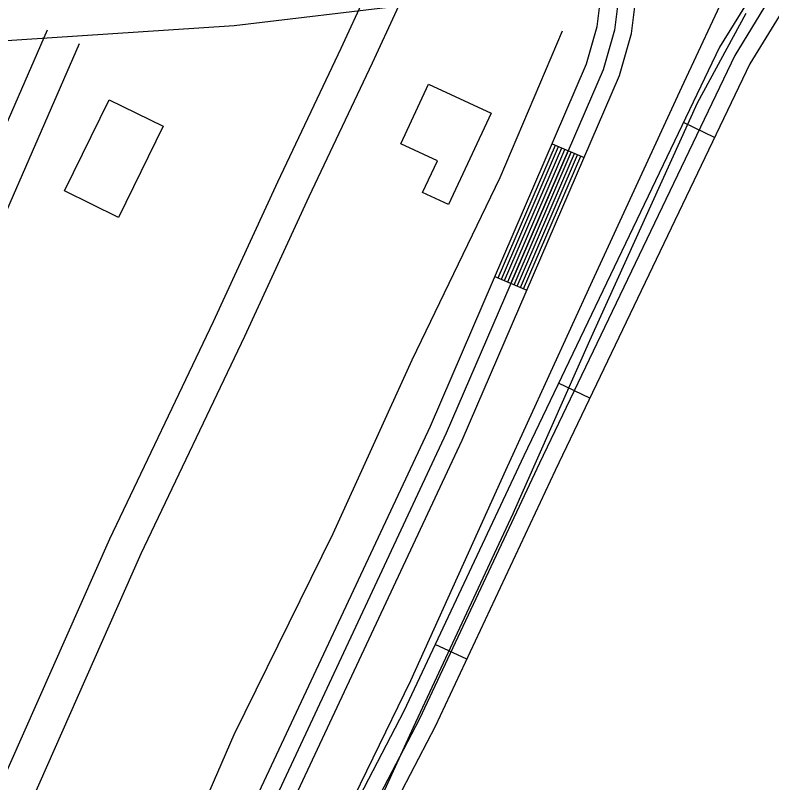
# Model space of a CAD drawing. Extents: x 3704301 to 3742427, y 506229 to 532009.
# Drawn here: x 3721013 to 3721668, y 524839 to 525503 of the extents above; entities that cross this region are included whole.
import ezdxf

# ---------------------------------------------------------------- set-up
doc = ezdxf.new("R2010")
doc.units = 0
for name, color, linetype in [('V-BLDG-OTLN', 7, 'Continuous'), ('V-ROAD-CNTR', 7, 'Continuous'), ('V-SITE-OTLN', 7, 'Continuous'), ('V-TOPO-SHOR', 7, 'Continuous')]:
    doc.layers.add(name, color=color, linetype=linetype)

msp = doc.modelspace()

# ---------------------------------------------------------------- linework, layer by layer
at = {"layer": 'V-BLDG-OTLN'}
for points in [[(3721424.82, 525418.57), (3721388.07, 525339.45), (3721365.62, 525349.89), (3721378.42, 525377.44), (3721346.9, 525392.09), (3721370.85, 525443.65)], [(3721055.88, 525351.23), (3721094.56, 525430.14), (3721141.27, 525407.25), (3721102.6, 525328.34)]]:
    msp.add_lwpolyline(points, close=True, dxfattribs=at)
at = {"layer": 'V-ROAD-CNTR'}
for p, q in [((3721618.26, 525397.47), (3721591.2, 525410.43)), ((3721477.72, 525392.03), (3721505.27, 525380.15)), ((3721428.23, 525277.24), (3721455.78, 525265.37)), ((3721510.27, 525172), (3721483.21, 525184.95)), ((3721403.76, 524945.97), (3721376.59, 524958.69))]:
    msp.add_line(p, q, dxfattribs=at)
for points in [[(3721830.54, 526607.22), (3721811.46, 526566.06), (3721698.56, 526325.9), (3721608.01, 526119.51), (3721559.47, 526023.45), (3721482.45, 525878.81), (3721400.05, 525702.82), (3721294.86, 525474.46), (3721240.02, 525358.9), (3721184.34, 525238.08), (3721094.7, 525049.81), (3720958.22, 524741.89), (3720876.8, 524567.72), (3720769.92, 524346.54), (3720736.45, 524270.28)], [(3721857.69, 526594.46), (3721838.64, 526553.37), (3721725.87, 526313.49), (3721635.16, 526106.71), (3721586.1, 526009.64), (3721509.29, 525865.39), (3721427.26, 525690.18), (3721322.04, 525461.75), (3721267.2, 525346.19), (3721211.51, 525225.36), (3721121.96, 525037.28), (3720985.52, 524729.46), (3720903.89, 524554.84), (3720797.17, 524333.98), (3720769.69, 524271.37)], [(3722936.04, 525239.48), (3722933.09, 525260.04), (3722909.38, 525282.45), (3722658.11, 525393.7), (3722482.59, 525475.16), (3722116.23, 525642.38), (3722026.79, 525668.7), (3722003.15, 525668.46), (3721989.03, 525667.13), (3721952.83, 525661.82), (3721718.7, 525575.82), (3721681.15, 525552.65), (3721652.88, 525525.29), (3721622.41, 525475.59), (3721453.11, 525122.09), (3721349.53, 524900.89), (3721284.14, 524775.57), (3721216.35, 524599.44), (3721078.39, 524298.42), (3721007.28, 524157.03), (3720950.58, 523992.11), (3720832.98, 523747.52)], [(3722597.92, 525388.56), (3722470.05, 525447.91), (3722105.72, 525614.21), (3722022.62, 525638.65), (3722004.71, 525638.48), (3721992.62, 525637.34), (3721960.26, 525632.59), (3721731.88, 525548.71), (3721699.67, 525528.83), (3721676.47, 525506.38), (3721648.79, 525461.23), (3721480.22, 525109.25), (3721376.43, 524887.59), (3721311.52, 524763.21), (3721244.01, 524587.8), (3721105.44, 524285.43), (3721034.99, 524145.36), (3720978.38, 523980.7), (3720860.02, 523734.52)], [(3720389.89, 522964.66), (3720379.99, 523019.48), (3720411.37, 523150.16), (3720565.49, 523465.83), (3720683.8, 523732.69), (3720721.9, 523785.39), (3720758.37, 523814.04), (3720798.64, 523878.39), (3720828.5, 523947.11), (3720902.13, 524111.06), (3720971.34, 524270.43), (3721130.81, 524619.63), (3721205.05, 524789.87), (3721372.43, 525147.8), (3721507.55, 525461.23), (3721516.74, 525493.53), (3721519.93, 525519.32), (3721519.17, 525555.21)], [(3721534.17, 525555.53), (3721534.95, 525518.56), (3721531.49, 525490.54), (3721521.71, 525456.19), (3721386.11, 525141.65), (3721218.72, 524783.7), (3721144.51, 524613.52), (3720985.05, 524264.33), (3720915.85, 524105), (3720842.23, 523941.05), (3720811.95, 523871.39), (3720769.7, 523803.86), (3720732.82, 523774.89), (3720696.87, 523725.17), (3720579.09, 523459.5), (3720425.57, 523145.06), (3720395.31, 523019.04), (3720405.39, 522963.25)], [(3720411.26, 523015.12), (3720410.63, 523018.61), (3720439.77, 523139.96), (3720592.69, 523453.16), (3720709.95, 523717.65), (3720743.75, 523764.4), (3720781.02, 523793.68), (3720825.26, 523864.38), (3720855.95, 523934.99), (3720929.58, 524098.94), (3720998.75, 524258.23), (3721158.2, 524607.41), (3721232.39, 524777.52), (3721399.79, 525135.51), (3721535.88, 525451.14), (3721546.23, 525487.55), (3721549.97, 525517.79), (3721549.16, 525555.84)], [(3721352.88, 525512.04), (3721202.58, 525494.26), (3720961.97, 525478.37), (3720673.35, 525474.36), (3720385.46, 525458.18), (3720099.76, 525451.59), (3719930.37, 525443.91), (3719731.62, 525436.09), (3719523.3, 525429.01), (3719366.34, 525421.12)], [(3721664.68, 525515.84), (3721635.6, 525468.41), (3721466.66, 525115.67), (3721362.98, 524894.24), (3721297.83, 524769.39), (3721230.18, 524593.62), (3721091.92, 524291.93), (3721021.13, 524151.19), (3720964.48, 523986.4), (3720846.5, 523741.02)], [(3721040.98, 525490.5), (3720934.51, 525246.39), (3720800.34, 524957.33), (3720642.92, 524614.21), (3720489.09, 524289.62), (3720477.56, 524263.32)], [(3721068.48, 525478.5), (3720961.87, 525234.08), (3720827.58, 524944.76), (3720670.11, 524601.53), (3720516.39, 524277.17), (3720510.64, 524264.06)], [(3721430.99, 525276.06), (3721480.48, 525390.84)], [(3721433.74, 525274.87), (3721483.23, 525389.65)], [(3721436.5, 525273.68), (3721485.98, 525388.47)], [(3721439.25, 525272.49), (3721488.74, 525387.28)], [(3721442.01, 525271.3), (3721491.49, 525386.09)], [(3721444.76, 525270.12), (3721494.25, 525384.9)], [(3721447.52, 525268.93), (3721497, 525383.72)], [(3721450.27, 525267.74), (3721499.76, 525382.53)], [(3721453.03, 525266.55), (3721502.51, 525381.34)]]:
    msp.add_lwpolyline(points, dxfattribs=at)
at = {"layer": 'V-SITE-OTLN'}
msp.add_lwpolyline([(3720703.69, 523603.1), (3720738.71, 523691.15), (3720741.64, 523694.15), (3720761.15, 523696.17), (3720800.87, 523691.33), (3720821.04, 523688.03), (3720835.25, 523688.21), (3720848.8, 523693.7), (3720854.12, 523696.75), (3720877.39, 523729.6), (3720952.36, 523889.19), (3721046.65, 524114.73), (3721058.17, 524134.44), (3721029.23, 524146.73), (3721018.02, 524150.7), (3721098.74, 524317.88), (3721187.4, 524506.87), (3721267.34, 524689.3), (3721357.66, 524887.13), (3721444.02, 525071.99), (3721510.27, 525221.95), (3721603.43, 525427.45), (3721645.43, 525505.18)], dxfattribs=at)
at = {"layer": 'V-TOPO-SHOR'}
for points in [[(3721164.36, 524513.74), (3721226.42, 524652.21), (3721290.23, 524793.69), (3721355.34, 524927.43), (3721437.72, 525109.67), (3721512.58, 525273.34), (3721589.78, 525441.21), (3721631.17, 525529.74)], [(3720443.63, 523221.37), (3720507.95, 523370), (3720598.48, 523568.44), (3720686.78, 523754.33), (3720763.35, 523923.98), (3720831.24, 524073.25), (3720910.83, 524241.15), (3720989.16, 524413.21), (3721062.35, 524567.91), (3721124.48, 524700.43), (3721202.72, 524880.83), (3721288.18, 525054.76), (3721356.65, 525205.23), (3721432.78, 525362.96), (3721486.64, 525490)]]:
    msp.add_lwpolyline(points, dxfattribs=at)

doc.saveas('drawing.dxf')
